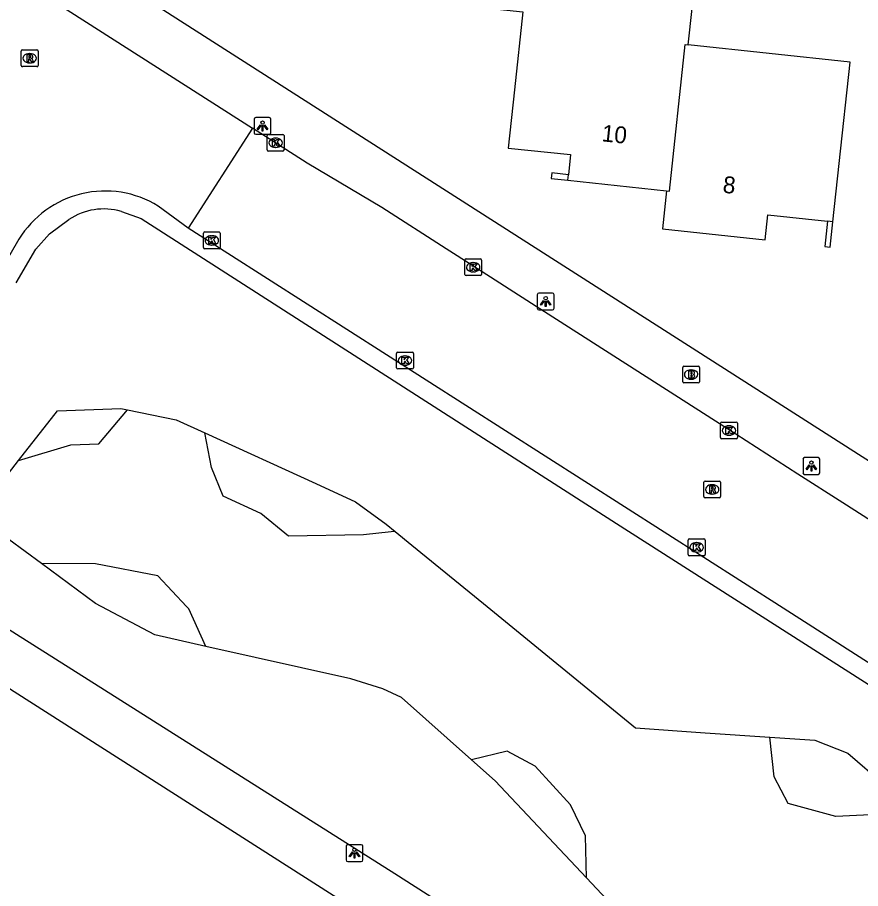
# Model space of a CAD drawing. Extents: x 162398 to 163643, y 386453 to 387397.
# Drawn here: x 162930.2 to 162980.3, y 386733 to 386784.8 of the extents above; entities that cross this region are included whole.
import ezdxf

# ---------------------------------------------------------------- set-up
doc = ezdxf.new("R2010")
doc.units = 0
for name, color, linetype in [('IMGEO_Brandkraan', 7, 'Continuous'), ('IMGEO_Groenvoorziening', 7, 'Continuous'), ('IMGEO_Kolk', 7, 'Continuous'), ('IMGEO_Lichtpunt', 7, 'Continuous'), ('IMGEO_Muur', 7, 'Continuous'), ('IMGEO_Pand', 7, 'Continuous'), ('IMGEO_Pand_nummerreeks', 7, 'Continuous'), ('IMGEO_Rijbaan_lokaal_gesloten', 7, 'Continuous'), ('IMGEO_Rijbaan_lokaal_open', 7, 'Continuous'), ('IMGEO_Rioolput', 7, 'Continuous'), ('IMGEO_Voetpad_open', 7, 'Continuous')]:
    doc.layers.add(name, color=color, linetype=linetype)

msp = doc.modelspace()

# ---------------------------------------------------------------- linework, layer by layer
at = {"layer": 'IMGEO_Brandkraan'}
for p, q in [((162969.733, 386763.179), (162969.733, 386764.031)), ((162969.808, 386764.105), (162970.66, 386764.105)), ((162970.221, 386763.885), (162970.246, 386763.885)), ((162970.734, 386764.031), (162970.734, 386763.179)), ((162970.66, 386763.105), (162969.808, 386763.105)), ((162970.244, 386763.325), (162970.219, 386763.325))]:
    msp.add_line(p, q, dxfattribs=at)
for points in [[(162969.733, 386763.179), (162969.733, 386764.031)], [(162969.808, 386764.105), (162970.66, 386764.105)], [(162970.081, 386763.805), (162970.081, 386763.405), (162970.294, 386763.405)], [(162970.312, 386763.805), (162970.081, 386763.805)], [(162970.26, 386763.724), (162970.206, 386763.724), (162970.206, 386763.648)], [(162970.206, 386763.648), (162970.259, 386763.648)], [(162970.734, 386764.031), (162970.734, 386763.179)], [(162970.66, 386763.105), (162969.808, 386763.105)], [(162970.268, 386763.572), (162970.206, 386763.572), (162970.206, 386763.491)], [(162970.206, 386763.491), (162970.268, 386763.491)]]:
    msp.add_lwpolyline(points, dxfattribs=at)
for centre, radius, start, end in [((162969.81, 386764.029), 0.0765, 91.552, 178.448), ((162969.81, 386764.029), 0.0765, 91.552, 178.448), ((162970.261, 386763.686), 0.0379, 267.8285, 90.9355), ((162970.316, 386763.66), 0.145, 59.4692, 91.5367), ((162970.341, 386763.707), 0.0922, 285.5137, 58.1501), ((162970.346, 386763.515), 0.105, 301.3115, 78.989), ((162970.658, 386764.029), 0.0765, 1.552, 88.448), ((162970.658, 386764.029), 0.0765, 1.552, 88.448), ((162969.81, 386763.181), 0.0765, 181.552, 268.448), ((162969.81, 386763.181), 0.0765, 181.552, 268.448), ((162970.269, 386763.531), 0.0404, 269.8759, 90.5077), ((162970.3, 386763.656), 0.251, 268.6676, 293.5347), ((162970.658, 386763.181), 0.0765, 271.552, 358.448), ((162970.658, 386763.181), 0.0765, 271.552, 358.448)]:
    msp.add_arc(centre, radius, start, end, dxfattribs=at)
for centre, major_axis, ratio, start_param, end_param in [((162970.22, 386763.605), (-0.387, 0.002), 0.722429, 4.712389, 7.853982), ((162970.245, 386763.605), (-0.39, 0.002), 0.717154, 1.570796, 4.712389)]:
    msp.add_ellipse(centre, major_axis=major_axis, ratio=ratio, start_param=start_param, end_param=end_param, dxfattribs=at)
at = {"layer": 'IMGEO_Groenvoorziening'}
for points in [[(162930.261, 386758.485), (162932.569, 386761.442), (162936.338, 386761.59), (162936.73, 386761.51)], [(162930.261, 386758.485), (162933.368, 386759.426), (162935.026, 386759.49), (162936.73, 386761.51)], [(162936.73, 386761.51), (162939.622, 386760.919), (162941.334, 386760.136)], [(162941.334, 386760.136), (162947.921, 386757.121), (162950.295, 386756.035), (162952.102, 386754.711), (162952.644, 386754.27)], [(162952.644, 386754.27), (162952.414, 386754.245), (162950.768, 386754.068), (162946.307, 386754.005), (162944.65, 386755.344), (162942.419, 386756.365), (162941.718, 386758.087), (162941.334, 386760.136)], [(162931.617, 386752.363), (162927.716, 386755.224), (162930.261, 386758.485)], [(162952.644, 386754.27), (162953.64, 386753.46), (162957.896, 386750), (162966.925, 386742.591), (162971.059, 386742.309), (162974.92, 386742.045)], [(162941.386, 386747.441), (162938.366, 386748.118), (162934.841, 386750), (162931.617, 386752.363)], [(162941.386, 386747.441), (162940.379, 386749.667), (162940.24, 386749.816), (162938.531, 386751.645), (162934.834, 386752.346), (162931.617, 386752.363)], [(162957.175, 386740.704), (162953.012, 386744.401), (162951.901, 386744.92), (162950.015, 386745.506), (162941.386, 386747.441)], [(162974.92, 386742.045), (162977.586, 386741.863), (162979.539, 386741.082), (162983.862, 386737.372)], [(162983.862, 386737.372), (162982.938, 386737.516), (162978.833, 386737.332), (162975.991, 386738.09), (162975.162, 386739.685), (162974.92, 386742.045)], [(162964.012, 386733.678), (162963.962, 386736.171), (162963.07, 386738.02), (162960.966, 386740.316), (162959.309, 386741.209), (162957.175, 386740.704)], [(162964.012, 386733.678), (162958.595, 386739.442), (162957.175, 386740.704)], [(162968.263, 386729.057), (162967.364, 386730.111), (162964.012, 386733.678)]]:
    msp.add_lwpolyline(points, dxfattribs=at)
at = {"layer": 'IMGEO_Kolk'}
for p, q in [((162945.036, 386776.963), (162945.036, 386777.815)), ((162945.111, 386777.889), (162945.963, 386777.889)), ((162945.524, 386777.669), (162945.549, 386777.669)), ((162946.037, 386777.815), (162946.037, 386776.963)), ((162945.547, 386777.109), (162945.522, 386777.109)), ((162945.963, 386776.889), (162945.111, 386776.889)), ((162941.246, 386771.158), (162941.246, 386772.01)), ((162941.321, 386772.084), (162942.173, 386772.084)), ((162942.247, 386772.01), (162942.247, 386771.158)), ((162941.734, 386771.864), (162941.759, 386771.864)), ((162942.173, 386771.084), (162941.321, 386771.084)), ((162941.757, 386771.304), (162941.732, 386771.304)), ((162956.78, 386769.562), (162956.78, 386770.414)), ((162956.855, 386770.488), (162957.707, 386770.488)), ((162957.781, 386770.414), (162957.781, 386769.562)), ((162957.268, 386770.268), (162957.293, 386770.268)), ((162957.707, 386769.488), (162956.855, 386769.488)), ((162957.291, 386769.708), (162957.266, 386769.708)), ((162952.727, 386764.012), (162952.727, 386764.864)), ((162952.802, 386764.938), (162953.654, 386764.938)), ((162953.215, 386764.718), (162953.24, 386764.718)), ((162953.728, 386764.864), (162953.728, 386764.012)), ((162953.238, 386764.158), (162953.213, 386764.158)), ((162953.654, 386763.938), (162952.802, 386763.938)), ((162971.984, 386759.854), (162971.984, 386760.706)), ((162972.059, 386760.78), (162972.911, 386760.78)), ((162972.472, 386760.56), (162972.497, 386760.56)), ((162972.985, 386760.706), (162972.985, 386759.854)), ((162972.495, 386760), (162972.47, 386760)), ((162972.911, 386759.78), (162972.059, 386759.78)), ((162970.062, 386752.907), (162970.062, 386753.759)), ((162970.137, 386753.833), (162970.989, 386753.833)), ((162971.063, 386753.759), (162971.063, 386752.907)), ((162970.55, 386753.613), (162970.575, 386753.613)), ((162970.989, 386752.833), (162970.137, 386752.833)), ((162970.573, 386753.053), (162970.548, 386753.053))]:
    msp.add_line(p, q, dxfattribs=at)
for points in [[(162945.036, 386776.963), (162945.036, 386777.815)], [(162945.111, 386777.889), (162945.963, 386777.889)], [(162945.357, 386777.589), (162945.48, 386777.589), (162945.48, 386777.438), (162945.61, 386777.589), (162945.774, 386777.589), (162945.628, 386777.438), (162945.781, 386777.189), (162945.629, 386777.189), (162945.544, 386777.353), (162945.48, 386777.286), (162945.48, 386777.189), (162945.357, 386777.189), (162945.357, 386777.589)], [(162946.037, 386777.815), (162946.037, 386776.963)], [(162945.963, 386776.889), (162945.111, 386776.889)], [(162941.246, 386771.158), (162941.246, 386772.01)], [(162941.321, 386772.084), (162942.173, 386772.084)], [(162942.247, 386772.01), (162942.247, 386771.158)], [(162941.567, 386771.784), (162941.69, 386771.784), (162941.69, 386771.633), (162941.82, 386771.784), (162941.984, 386771.784), (162941.838, 386771.633), (162941.991, 386771.384), (162941.839, 386771.384), (162941.754, 386771.548), (162941.69, 386771.481), (162941.69, 386771.384), (162941.567, 386771.384), (162941.567, 386771.784)], [(162942.173, 386771.084), (162941.321, 386771.084)], [(162956.78, 386769.562), (162956.78, 386770.414)], [(162956.855, 386770.488), (162957.707, 386770.488)], [(162957.781, 386770.414), (162957.781, 386769.562)], [(162957.101, 386770.188), (162957.224, 386770.188), (162957.224, 386770.037), (162957.354, 386770.188), (162957.518, 386770.188), (162957.372, 386770.037), (162957.525, 386769.788), (162957.373, 386769.788), (162957.288, 386769.952), (162957.224, 386769.885), (162957.224, 386769.788), (162957.101, 386769.788), (162957.101, 386770.188)], [(162957.707, 386769.488), (162956.855, 386769.488)], [(162952.727, 386764.012), (162952.727, 386764.864)], [(162952.802, 386764.938), (162953.654, 386764.938)], [(162953.048, 386764.638), (162953.171, 386764.638), (162953.171, 386764.487), (162953.301, 386764.638), (162953.465, 386764.638), (162953.319, 386764.487), (162953.472, 386764.238), (162953.32, 386764.238), (162953.235, 386764.402), (162953.171, 386764.335), (162953.171, 386764.238), (162953.048, 386764.238), (162953.048, 386764.638)], [(162953.728, 386764.864), (162953.728, 386764.012)], [(162953.654, 386763.938), (162952.802, 386763.938)], [(162971.984, 386759.854), (162971.984, 386760.706)], [(162972.059, 386760.78), (162972.911, 386760.78)], [(162972.985, 386760.706), (162972.985, 386759.854)], [(162972.305, 386760.48), (162972.428, 386760.48), (162972.428, 386760.329), (162972.558, 386760.48), (162972.722, 386760.48), (162972.576, 386760.329), (162972.729, 386760.08), (162972.577, 386760.08), (162972.492, 386760.244), (162972.428, 386760.177), (162972.428, 386760.08), (162972.305, 386760.08), (162972.305, 386760.48)], [(162972.911, 386759.78), (162972.059, 386759.78)], [(162970.062, 386752.907), (162970.062, 386753.759)], [(162970.137, 386753.833), (162970.989, 386753.833)], [(162971.063, 386753.759), (162971.063, 386752.907)], [(162970.383, 386753.533), (162970.506, 386753.533), (162970.506, 386753.382), (162970.636, 386753.533), (162970.8, 386753.533), (162970.654, 386753.382), (162970.807, 386753.133), (162970.655, 386753.133), (162970.57, 386753.297), (162970.506, 386753.23), (162970.506, 386753.133), (162970.383, 386753.133), (162970.383, 386753.533)], [(162970.989, 386752.833), (162970.137, 386752.833)]]:
    msp.add_lwpolyline(points, dxfattribs=at)
for centre, start, end in [((162945.113, 386777.813), 91.552, 178.448), ((162945.113, 386777.813), 91.552, 178.448), ((162945.961, 386777.813), 1.552, 88.448), ((162945.961, 386777.813), 1.552, 88.448), ((162945.113, 386776.965), 181.552, 268.448), ((162945.113, 386776.965), 181.552, 268.448), ((162945.961, 386776.965), 271.552, 358.448), ((162945.961, 386776.965), 271.552, 358.448), ((162941.323, 386772.008), 91.552, 178.448), ((162941.323, 386772.008), 91.552, 178.448), ((162942.171, 386772.008), 1.552, 88.448), ((162942.171, 386772.008), 1.552, 88.448), ((162941.323, 386771.16), 181.552, 268.448), ((162941.323, 386771.16), 181.552, 268.448), ((162942.171, 386771.16), 271.552, 358.448), ((162942.171, 386771.16), 271.552, 358.448), ((162956.857, 386770.412), 91.552, 178.448), ((162956.857, 386770.412), 91.552, 178.448), ((162957.705, 386770.412), 1.552, 88.448), ((162957.705, 386770.412), 1.552, 88.448), ((162956.857, 386769.564), 181.552, 268.448), ((162956.857, 386769.564), 181.552, 268.448), ((162957.705, 386769.564), 271.552, 358.448), ((162957.705, 386769.564), 271.552, 358.448), ((162952.804, 386764.862), 91.552, 178.448), ((162952.804, 386764.862), 91.552, 178.448), ((162953.652, 386764.862), 1.552, 88.448), ((162953.652, 386764.862), 1.552, 88.448), ((162952.804, 386764.014), 181.552, 268.448), ((162952.804, 386764.014), 181.552, 268.448), ((162953.652, 386764.014), 271.552, 358.448), ((162953.652, 386764.014), 271.552, 358.448), ((162972.061, 386760.704), 91.552, 178.448), ((162972.061, 386760.704), 91.552, 178.448), ((162972.909, 386760.704), 1.552, 88.448), ((162972.909, 386760.704), 1.552, 88.448), ((162972.061, 386759.856), 181.552, 268.448), ((162972.061, 386759.856), 181.552, 268.448), ((162972.909, 386759.856), 271.552, 358.448), ((162972.909, 386759.856), 271.552, 358.448), ((162970.139, 386753.757), 91.552, 178.448), ((162970.139, 386753.757), 91.552, 178.448), ((162970.987, 386753.757), 1.552, 88.448), ((162970.987, 386753.757), 1.552, 88.448), ((162970.139, 386752.909), 181.552, 268.448), ((162970.139, 386752.909), 181.552, 268.448), ((162970.987, 386752.909), 271.552, 358.448), ((162970.987, 386752.909), 271.552, 358.448)]:
    msp.add_arc(centre, 0.0765, start, end, dxfattribs=at)
for centre, major_axis, ratio, start_param, end_param in [((162945.523, 386777.389), (-0.387, 0.002), 0.722429, 4.712389, 7.853982), ((162945.548, 386777.389), (-0.39, 0.002), 0.717154, 1.570796, 4.712389), ((162941.733, 386771.584), (-0.387, 0.002), 0.722429, 4.712389, 7.853982), ((162941.758, 386771.584), (-0.39, 0.002), 0.717154, 1.570796, 4.712389), ((162957.267, 386769.988), (-0.387, 0.002), 0.722429, 4.712389, 7.853982), ((162957.292, 386769.988), (-0.39, 0.002), 0.717154, 1.570796, 4.712389), ((162953.214, 386764.438), (-0.387, 0.002), 0.722429, 4.712389, 7.853982), ((162953.239, 386764.438), (-0.39, 0.002), 0.717154, 1.570796, 4.712389), ((162972.471, 386760.28), (-0.387, 0.002), 0.722429, 4.712389, 7.853982), ((162972.496, 386760.28), (-0.39, 0.002), 0.717154, 1.570796, 4.712389), ((162970.549, 386753.333), (-0.387, 0.002), 0.722429, 4.712389, 7.853982), ((162970.574, 386753.333), (-0.39, 0.002), 0.717154, 1.570796, 4.712389)]:
    msp.add_ellipse(centre, major_axis=major_axis, ratio=ratio, start_param=start_param, end_param=end_param, dxfattribs=at)
at = {"layer": 'IMGEO_Lichtpunt'}
for p, q in [((162944.261, 386778.794), (162944.261, 386777.987)), ((162944.261, 386778.794), (162944.261, 386777.987)), ((162945.163, 386778.889), (162944.355, 386778.889)), ((162945.163, 386778.889), (162944.355, 386778.889)), ((162945.257, 386777.987), (162945.257, 386778.794)), ((162945.257, 386777.987), (162945.257, 386778.794)), ((162944.355, 386777.893), (162945.163, 386777.893)), ((162944.355, 386777.893), (162945.163, 386777.893)), ((162961.089, 386768.351), (162961.089, 386767.544)), ((162961.089, 386768.351), (162961.089, 386767.544)), ((162961.991, 386768.446), (162961.183, 386768.446)), ((162961.991, 386768.446), (162961.183, 386768.446)), ((162962.085, 386767.544), (162962.085, 386768.351)), ((162962.085, 386767.544), (162962.085, 386768.351)), ((162961.183, 386767.45), (162961.991, 386767.45)), ((162961.183, 386767.45), (162961.991, 386767.45)), ((162976.883, 386758.571), (162976.883, 386757.764)), ((162976.883, 386758.571), (162976.883, 386757.764)), ((162977.785, 386758.666), (162976.977, 386758.666)), ((162977.785, 386758.666), (162976.977, 386758.666)), ((162977.879, 386757.764), (162977.879, 386758.571)), ((162977.879, 386757.764), (162977.879, 386758.571)), ((162976.977, 386757.67), (162977.785, 386757.67)), ((162976.977, 386757.67), (162977.785, 386757.67)), ((162950.628, 386735.647), (162949.82, 386735.647)), ((162950.628, 386735.647), (162949.82, 386735.647)), ((162949.726, 386735.552), (162949.726, 386734.745)), ((162949.726, 386735.552), (162949.726, 386734.745)), ((162950.722, 386734.745), (162950.722, 386735.552)), ((162950.722, 386734.745), (162950.722, 386735.552)), ((162949.82, 386734.651), (162950.628, 386734.651)), ((162949.82, 386734.651), (162950.628, 386734.651))]:
    msp.add_line(p, q, dxfattribs=at)
for points in [[(162944.635, 386778.458), (162944.674, 386778.43), (162944.486, 386778.168), (162944.448, 386778.195), (162944.635, 386778.458)], [(162944.737, 386778.41), (162944.784, 386778.41), (162944.784, 386778.088), (162944.737, 386778.088), (162944.737, 386778.41)], [(162944.847, 386778.43), (162944.885, 386778.457), (162945.072, 386778.195), (162945.033, 386778.167), (162944.847, 386778.43)], [(162961.463, 386768.015), (162961.502, 386767.987), (162961.314, 386767.725), (162961.276, 386767.752), (162961.463, 386768.015)], [(162961.565, 386767.967), (162961.612, 386767.967), (162961.612, 386767.645), (162961.565, 386767.645), (162961.565, 386767.967)], [(162961.675, 386767.987), (162961.713, 386768.014), (162961.9, 386767.752), (162961.861, 386767.724), (162961.675, 386767.987)], [(162977.257, 386758.235), (162977.296, 386758.207), (162977.108, 386757.945), (162977.07, 386757.972), (162977.257, 386758.235)], [(162977.359, 386758.187), (162977.406, 386758.187), (162977.406, 386757.865), (162977.359, 386757.865), (162977.359, 386758.187)], [(162977.469, 386758.207), (162977.507, 386758.234), (162977.694, 386757.972), (162977.655, 386757.944), (162977.469, 386758.207)], [(162950.1, 386735.216), (162950.139, 386735.188), (162949.951, 386734.926), (162949.913, 386734.953), (162950.1, 386735.216)], [(162950.202, 386735.168), (162950.249, 386735.168), (162950.249, 386734.846), (162950.202, 386734.846), (162950.202, 386735.168)], [(162950.312, 386735.188), (162950.35, 386735.215), (162950.537, 386734.953), (162950.498, 386734.925), (162950.312, 386735.188)]]:
    msp.add_lwpolyline(points, dxfattribs=at)
for centre in [(162944.76, 386778.592), (162961.588, 386768.149), (162977.382, 386758.369), (162950.225, 386735.35)]:
    msp.add_circle(centre, 0.0994, dxfattribs=at)
for centre, start, end in [((162944.355, 386778.794), 90, 180), ((162944.355, 386778.794), 90, 180), ((162945.163, 386778.794), 0, 90), ((162945.163, 386778.794), 0, 90), ((162944.355, 386777.987), 180, 270), ((162944.355, 386777.987), 180, 270), ((162945.163, 386777.987), 270, 0), ((162945.163, 386777.987), 270, 360), ((162961.183, 386768.351), 90, 180), ((162961.183, 386768.351), 90, 180), ((162961.991, 386768.351), 0, 90), ((162961.991, 386768.351), 0, 90), ((162961.183, 386767.544), 180, 270), ((162961.183, 386767.544), 180, 270), ((162961.991, 386767.544), 270, 0), ((162961.991, 386767.544), 270, 360), ((162976.977, 386758.571), 90, 180), ((162976.977, 386758.571), 90, 180), ((162977.785, 386758.571), 0, 90), ((162977.785, 386758.571), 0, 90), ((162976.977, 386757.764), 180, 270), ((162976.977, 386757.764), 180, 270), ((162977.785, 386757.764), 270, 0), ((162977.785, 386757.764), 270, 360), ((162949.82, 386735.552), 90, 180), ((162949.82, 386735.552), 90, 180), ((162950.628, 386735.552), 0, 90), ((162950.628, 386735.552), 0, 90), ((162949.82, 386734.745), 180, 270), ((162949.82, 386734.745), 180, 270), ((162950.628, 386734.745), 270, 0), ((162950.628, 386734.745), 270, 360)]:
    msp.add_arc(centre, 0.0946, start, end, dxfattribs=at)
at = {"layer": 'IMGEO_Muur'}
for points in [[(162962.944, 386775.488), (162961.948, 386775.594), (162961.913, 386775.264), (162962.909, 386775.158)], [(162978.341, 386772.719), (162978.182, 386771.22), (162978.505, 386771.185), (162978.665, 386772.684)]]:
    msp.add_lwpolyline(points, dxfattribs=at)
at = {"layer": 'IMGEO_Pand'}
for points in [[(162970.062, 386783.216), (162970.292, 386785.372), (162963.642, 386786.08), (162963.762, 386788.408), (162963.526, 386789.159), (162963.048, 386790.094), (162962.209, 386790.885), (162961.513, 386791.231), (162960.88, 386791.491), (162958.999, 386791.706), (162958.325, 386785.379), (162960.221, 386785.177), (162959.727, 386780.54), (162959.358, 386777.078), (162963.071, 386776.682), (162962.944, 386775.488)], [(162968.776, 386774.533), (162968.954, 386774.514), (162969.883, 386783.235), (162970.062, 386783.216)], [(162978.665, 386772.684), (162979.035, 386776.157), (162979.677, 386782.191), (162970.062, 386783.216)], [(162962.909, 386775.158), (162962.944, 386775.488)], [(162962.909, 386775.158), (162968.776, 386774.533)], [(162968.776, 386774.533), (162968.535, 386772.269), (162974.642, 386771.618), (162974.8, 386773.097), (162978.341, 386772.719)], [(162978.665, 386772.684), (162978.341, 386772.719)]]:
    msp.add_lwpolyline(points, dxfattribs=at)
at = {"layer": 'IMGEO_Rijbaan_lokaal_gesloten'}
for points in [[(163004.712, 386739.504), (163003.079, 386740.546), (163002.637, 386741.003), (163000, 386742.69), (162994.876, 386745.969), (162988.576, 386750), (162982.93, 386753.617), (162979.258, 386755.97), (162976.584, 386757.684), (162972.881, 386760.057), (162961.015, 386767.66), (162957.257, 386770.068), (162955.683, 386771.076), (162951.851, 386773.532), (162947.417, 386776.185), (162944.171, 386778.263)], [(163000.894, 386733.571), (162975.708, 386749.721), (162940.349, 386772.312)]]:
    msp.add_lwpolyline(points, dxfattribs=at)
at = {"layer": 'IMGEO_Rijbaan_lokaal_open'}
for points in [[(162921.27, 386792.885), (162925.845, 386789.964), (162944.171, 386778.263)], [(162944.171, 386778.263), (162940.349, 386772.312)], [(162940.349, 386772.312), (162938.559, 386773.627)], [(162930.28, 386771.651), (162929.102, 386769.652)]]:
    msp.add_lwpolyline(points, dxfattribs=at)
msp.add_arc((162935.405, 386768.511), 6.01, 58.3421, 148.5059, dxfattribs=at)
at = {"layer": 'IMGEO_Rioolput'}
for p, q in [((162930.418, 386781.989), (162930.418, 386782.841)), ((162930.493, 386782.915), (162931.345, 386782.915)), ((162931.419, 386782.841), (162931.419, 386781.989)), ((162930.906, 386782.695), (162930.931, 386782.695)), ((162931.345, 386781.915), (162930.493, 386781.915)), ((162930.929, 386782.135), (162930.904, 386782.135)), ((162970.986, 386756.349), (162970.986, 386757.201)), ((162971.061, 386757.275), (162971.913, 386757.275)), ((162971.474, 386757.055), (162971.499, 386757.055)), ((162971.987, 386757.201), (162971.987, 386756.349)), ((162971.497, 386756.495), (162971.472, 386756.495)), ((162971.913, 386756.275), (162971.061, 386756.275))]:
    msp.add_line(p, q, dxfattribs=at)
for points in [[(162930.418, 386781.989), (162930.418, 386782.841)], [(162930.493, 386782.915), (162931.345, 386782.915)], [(162931.419, 386782.841), (162931.419, 386781.989)], [(162931.007, 386782.613), (162930.755, 386782.615), (162930.755, 386782.215)], [(162930.755, 386782.215), (162930.879, 386782.215), (162930.879, 386782.377), (162930.89, 386782.377)], [(162930.933, 386782.534), (162930.879, 386782.534), (162930.879, 386782.453)], [(162930.879, 386782.453), (162930.931, 386782.453)], [(162930.937, 386782.348), (162931.008, 386782.215), (162931.148, 386782.215), (162931.083, 386782.341)], [(162931.345, 386781.915), (162930.493, 386781.915)], [(162970.986, 386756.349), (162970.986, 386757.201)], [(162971.061, 386757.275), (162971.913, 386757.275)], [(162971.575, 386756.973), (162971.323, 386756.975), (162971.323, 386756.575)], [(162971.501, 386756.894), (162971.447, 386756.894), (162971.447, 386756.813)], [(162971.987, 386757.201), (162971.987, 386756.349)], [(162971.323, 386756.575), (162971.447, 386756.575), (162971.447, 386756.737), (162971.458, 386756.737)], [(162971.447, 386756.813), (162971.499, 386756.813)], [(162971.505, 386756.708), (162971.576, 386756.575), (162971.716, 386756.575), (162971.651, 386756.701)], [(162971.913, 386756.275), (162971.061, 386756.275)]]:
    msp.add_lwpolyline(points, dxfattribs=at)
for centre, radius, start, end in [((162930.495, 386782.839), 0.0765, 91.552, 178.448), ((162930.495, 386782.839), 0.0765, 91.552, 178.448), ((162931.343, 386782.839), 0.0765, 1.552, 88.448), ((162931.343, 386782.839), 0.0765, 1.552, 88.448), ((162930.889, 386782.324), 0.0533, 26.0293, 88.6989), ((162930.915, 386782.642), 0.19, 274.7715, 282.9687), ((162930.939, 386782.438), 0.0964, 77.0061, 93.1865), ((162930.953, 386782.495), 0.0378, 276.6634, 79.6772), ((162931.006, 386782.503), 0.109, 350.3612, 89.416), ((162931.004, 386782.503), 0.112, 277.5842, 350.9817), ((162930.988, 386782.288), 0.108, 29.5134, 73.7905), ((162930.495, 386781.991), 0.0765, 181.552, 268.448), ((162930.495, 386781.991), 0.0765, 181.552, 268.448), ((162931.343, 386781.991), 0.0765, 271.552, 358.448), ((162931.343, 386781.991), 0.0765, 271.552, 358.448), ((162971.063, 386757.199), 0.0765, 91.552, 178.448), ((162971.063, 386757.199), 0.0765, 91.552, 178.448), ((162971.507, 386756.798), 0.0964, 77.0061, 93.1865), ((162971.521, 386756.855), 0.0378, 276.6634, 79.6772), ((162971.574, 386756.863), 0.109, 350.3612, 89.416), ((162971.911, 386757.199), 0.0765, 1.552, 88.448), ((162971.911, 386757.199), 0.0765, 1.552, 88.448), ((162971.063, 386756.351), 0.0765, 181.552, 268.448), ((162971.063, 386756.351), 0.0765, 181.552, 268.448), ((162971.457, 386756.684), 0.0533, 26.0293, 88.6989), ((162971.483, 386757.002), 0.19, 274.7715, 282.9687), ((162971.572, 386756.863), 0.112, 277.5842, 350.9817), ((162971.556, 386756.648), 0.108, 29.5134, 73.7905), ((162971.911, 386756.351), 0.0765, 271.552, 358.448), ((162971.911, 386756.351), 0.0765, 271.552, 358.448)]:
    msp.add_arc(centre, radius, start, end, dxfattribs=at)
for centre, major_axis, ratio, start_param, end_param in [((162930.905, 386782.415), (-0.387, 0.002), 0.722429, 4.712389, 7.853982), ((162930.93, 386782.415), (-0.39, 0.002), 0.717154, 1.570796, 4.712389), ((162971.473, 386756.775), (-0.387, 0.002), 0.722429, 4.712389, 7.853982), ((162971.498, 386756.775), (-0.39, 0.002), 0.717154, 1.570796, 4.712389)]:
    msp.add_ellipse(centre, major_axis=major_axis, ratio=ratio, start_param=start_param, end_param=end_param, dxfattribs=at)
at = {"layer": 'IMGEO_Voetpad_open'}
for points in [[(162931.696, 386789.898), (162994.075, 386750), (163000, 386746.21), (163010.632, 386739.479), (163010.94, 386739.303), (163011.262, 386739.156), (163011.596, 386739.037), (163011.94, 386738.949), (163012.29, 386738.893), (163012.643, 386738.867), (163012.998, 386738.873), (163013.35, 386738.911), (163013.698, 386738.981), (163014.038, 386739.081), (163014.368, 386739.211), (163014.685, 386739.37), (163014.944, 386739.528)], [(162936.369, 386773.302), (162937.555, 386772.892), (162965.791, 386754.754), (162997.421, 386734.557), (163000.576, 386732.506)], [(162930.124, 386769.057), (162931.293, 386771.067), (162932.095, 386771.974), (162933.244, 386772.825)], [(162986.397, 386712.298), (162986.082, 386712.5), (162952.63, 386733.915), (162927.211, 386750), (162923.157, 386752.565), (162923.129, 386752.583), (162922.957, 386752.706), (162922.868, 386752.783)], [(162984.352, 386710.007), (162921.76, 386750), (162921.361, 386750.255)]]:
    msp.add_lwpolyline(points, dxfattribs=at)
msp.add_arc((162935.32, 386769.702), 3.75, 73.7474, 123.6099, dxfattribs=at)

# ---------------------------------------------------------------- texts
at = {"layer": 'IMGEO_Pand_nummerreeks'}
for s, p in [('10', (162964.883, 386777.482)), ('8', (162972.081, 386774.426))]:
    msp.add_text(s, height=1, rotation=353.9209, dxfattribs=at).set_placement(p)

doc.saveas('drawing.dxf')
